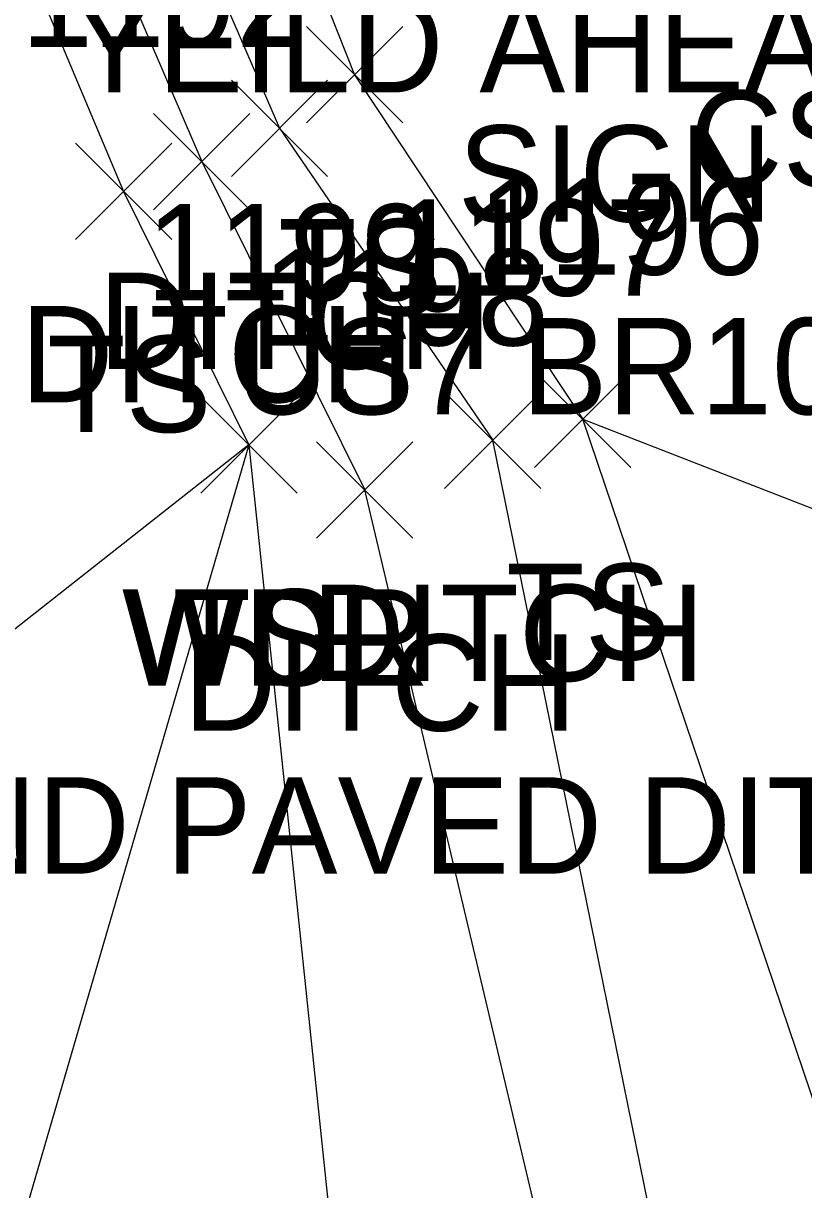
# Model space of a CAD drawing. Extents: x 1504228 to 1506103, y 437717 to 440106.
# Drawn here: x 1505154.38 to 1505170.59, y 438213.89 to 438238.11 of the extents above; entities that cross this region are included whole.
import ezdxf

# ---------------------------------------------------------------- set-up
doc = ezdxf.new("R2010")
doc.units = 0
for name, color, linetype in [('D_A', 7, 'Continuous'), ('D_C', 7, 'Continuous'), ('D_I', 7, 'Continuous'), ('D_TIC', 7, 'Continuous'), ('DD', 7, 'Continuous'), ('L_A', 7, 'Continuous'), ('L_I', 7, 'Continuous'), ('L_TIC', 7, 'Continuous'), ('LAWA', 7, 'Continuous'), ('LELB', 7, 'Continuous'), ('S_A', 7, 'Continuous'), ('S_C', 7, 'Continuous')]:
    doc.layers.add(name, color=color, linetype=linetype)

msp = doc.modelspace()

# ---------------------------------------------------------------- linework, layer by layer
at = {"layer": 'D_TIC'}
for points in [[(1505158.704, 438234.931), (1505160.704, 438236.931)], [(1505160.704, 438234.931), (1505158.704, 438236.931)], [(1505157.089, 438234.239), (1505159.089, 438236.239)], [(1505159.089, 438234.239), (1505157.089, 438236.239)], [(1505163.132, 438228.451), (1505165.132, 438230.451)], [(1505165.132, 438228.451), (1505163.132, 438230.451)], [(1505160.473, 438227.418), (1505162.473, 438229.418)], [(1505162.473, 438227.418), (1505160.473, 438229.418)]]:
    msp.add_lwpolyline(points, dxfattribs=at)
at = {"layer": 'DD'}
for points in [[(1505123.23, 438314.656), (1505130.775, 438299.935), (1505150.445, 438267.376), (1505153.96, 438259.428), (1505154.819, 438247.207), (1505159.704, 438235.931), (1505164.132, 438229.451)], [(1505121.248, 438312.943), (1505129.281, 438299.278), (1505148.937, 438266.102), (1505152.605, 438259.415), (1505152.899, 438247.284), (1505158.089, 438235.239), (1505161.473, 438228.418)]]:
    msp.add_lwpolyline(points, dxfattribs=at)
at = {"layer": 'L_TIC'}
for points in [[(1505160.265, 438236.042), (1505162.265, 438238.042)], [(1505162.265, 438236.042), (1505160.265, 438238.042)], [(1505155.466, 438233.619), (1505157.466, 438235.619)], [(1505157.466, 438233.619), (1505155.466, 438235.619)], [(1505165.001, 438228.888), (1505167.001, 438230.888)], [(1505167.001, 438228.888), (1505165.001, 438230.888)], [(1505158.07, 438228.354), (1505160.07, 438230.354)], [(1505160.07, 438228.354), (1505158.07, 438230.354)], [(1505158.07, 438228.354), (1505160.07, 438230.354)], [(1505160.07, 438228.354), (1505158.07, 438230.354)], [(1505158.07, 438228.354), (1505160.07, 438230.354)], [(1505160.07, 438228.354), (1505158.07, 438230.354)]]:
    msp.add_lwpolyline(points, dxfattribs=at)
at = {"layer": 'LAWA'}
for points in [[(1505159.07, 438229.354), (1505145.848, 438218.953), (1505128.791, 438216.321), (1505113.846, 438212.449), (1505102.61, 438207.96), (1505092.358, 438201.76), (1505081.457, 438204.829), (1505075.759, 438211.103)], [(1505159.07, 438229.354), (1505152.451, 438206.672), (1505158.934, 438198.457), (1505155.948, 438184.653), (1505161.167, 438179.869), (1505162.413, 438170.533), (1505153.781, 438167.414), (1505148.603, 438168.433), (1505144.429, 438172.233), (1505120.67, 438181.542), (1505103.508, 438178.085)]]:
    msp.add_lwpolyline(points, dxfattribs=at)
at = {"layer": 'LELB'}
for points in [[(1505147.346, 438265.092), (1505151.295, 438258.904), (1505151.02, 438247.541), (1505156.466, 438234.619), (1505159.07, 438229.354), (1505161.306, 438207.965), (1505158.934, 438198.457), (1505143.439, 438200.103), (1505132.424, 438196.394), (1505118.601, 438190.29)], [(1505156.465, 438257.693), (1505156.863, 438248.12), (1505161.265, 438237.042), (1505166.001, 438229.888), (1505173.548, 438226.954), (1505175.53, 438227.278)], [(1505160.179, 438254.51), (1505164.729, 438245.673), (1505169.781, 438239.71), (1505175.53, 438227.278)], [(1505173.648, 438207.305), (1505166.001, 438229.888)], [(1505168.807, 438206.471), (1505164.132, 438229.451)], [(1505166.527, 438207.092), (1505161.473, 438228.418)]]:
    msp.add_lwpolyline(points, dxfattribs=at)

# ---------------------------------------------------------------- texts
at = {"layer": 'D_A'}
for p in [(1505155.94, 438230.931), (1505154.325, 438230.239), (1505160.368, 438224.451), (1505157.709, 438223.418)]:
    msp.add_text('DITCH', height=2, dxfattribs=at).set_placement(p)
at = {"layer": 'D_C'}
msp.add_text('END PAVED DITCH', height=2, dxfattribs=at).set_placement((1505150.951, 438220.451))
at = {"layer": 'D_I'}
for s, p in [('1197', (1505162.006, 438232.451)), ('1198', (1505159.347, 438231.418))]:
    msp.add_text(s, height=2, dxfattribs=at).set_placement(p)
at = {"layer": 'L_A'}
for s, p in [('CS', (1505168.222, 438234.71)), ('TS', (1505159.675, 438232.042)), ('TS', (1505154.875, 438229.619)), ('TS', (1505164.411, 438224.888)), ('WDR', (1505156.432, 438224.354)), ('WDL', (1505156.487, 438224.354)), ('TS', (1505157.479, 438224.354))]:
    msp.add_text(s, height=2, dxfattribs=at).set_placement(p)
at = {"layer": 'L_I'}
for s, p in [('1192', (1505154.34, 438237.619)), ('1196', (1505163.82, 438232.888)), ('1199', (1505156.936, 438232.354)), ('1199', (1505156.936, 438232.354)), ('1199', (1505156.936, 438232.354))]:
    msp.add_text(s, height=2, dxfattribs=at).set_placement(p)
at = {"layer": 'S_A'}
msp.add_text('SIGN', height=2, dxfattribs=at).set_placement((1505163.408, 438233.989))
at = {"layer": 'S_C'}
for s, p in [('YEILD AHEAD', (1505155.383, 438236.673)), ('US7 BR108', (1505158.786, 438229.989))]:
    msp.add_text(s, height=2, dxfattribs=at).set_placement(p)

doc.saveas('drawing.dxf')
